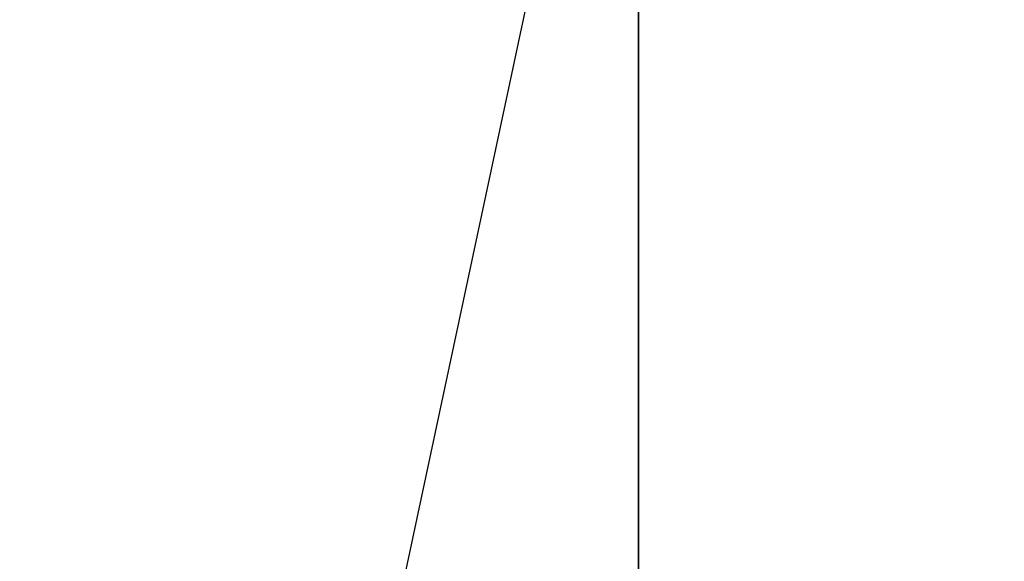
# Model space of a CAD drawing. Extents: x 0 to 80, y 0 to 80.
# Tile 574 of 656: x 9.618035 to 9.618917, y 35.42131 to 35.421796. Entities that reach past the tile are written whole.
import ezdxf

# ---------------------------------------------------------------- set-up
doc = ezdxf.new("R2010")
doc.units = 0
doc.header["$LTSCALE"] = 25.4
doc.layers.get('0').update_dxf_attribs({"color": 13, "linetype": 'CONTINUOUS'})

# ---------------------------------------------------------------- blocks, each defined once
blk = doc.blocks.new('ORBIT-I-KINKIET-20-7806-78')
at = {"color": 7}
for p, q in [((26.01520348, 35.76836014, 345.04354858), (25.98916626, 35.64608002, 344.97625732)), ((26.01520348, 35.64608002, 345.04354858), (26.01520348, 35.76836014, 345.04354858))]:
    blk.add_line(p, q, dxfattribs=at)
mesh = blk.add_polyface(dxfattribs=at)
corners = [(26.40274239, 35.64608002, 302.38388062), (25.67843819, 35.76836014, 302.75234985), (26.40274239, 35.76836014, 302.38388062)]
mesh.append_faces([[corners[k] for k in face] for face in [(0, 1, 2)]], dxfattribs={"color": 7})
mesh = blk.add_polyface(dxfattribs=at)
corners = [(26.40274239, 35.64608002, 302.38388062), (25.67843819, 35.64608002, 302.75234985), (25.67843819, 35.76836014, 302.75234985)]
mesh.append_faces([[corners[k] for k in face] for face in [(0, 1, 2)]], dxfattribs={"color": 7})
mesh = blk.add_polyface(dxfattribs=at)
corners = [(26.01520348, 35.76836014, 345.04354858), (26.01520348, 35.64608002, 345.04354858), (26.13512993, 35.76836014, 345.89315796)]
mesh.append_faces([[corners[k] for k in face] for face in [(0, 1, 2)]], dxfattribs={"color": 7})
mesh = blk.add_polyface(dxfattribs=at)
corners = [(26.13512993, 35.76836014, 345.89315796), (26.01520348, 35.64608002, 345.04354858), (26.13512993, 35.64608002, 345.89315796)]
mesh.append_faces([[corners[k] for k in face] for face in [(0, 1, 2)]], dxfattribs={"color": 7})

msp = doc.modelspace()

# ---------------------------------------------------------------- block references
at = {"color": 0}
msp.add_blockref('ORBIT-I-KINKIET-20-7806-78', (-16.39661407, -0.34607825, -57.5), dxfattribs=at)

doc.saveas('drawing.dxf')
